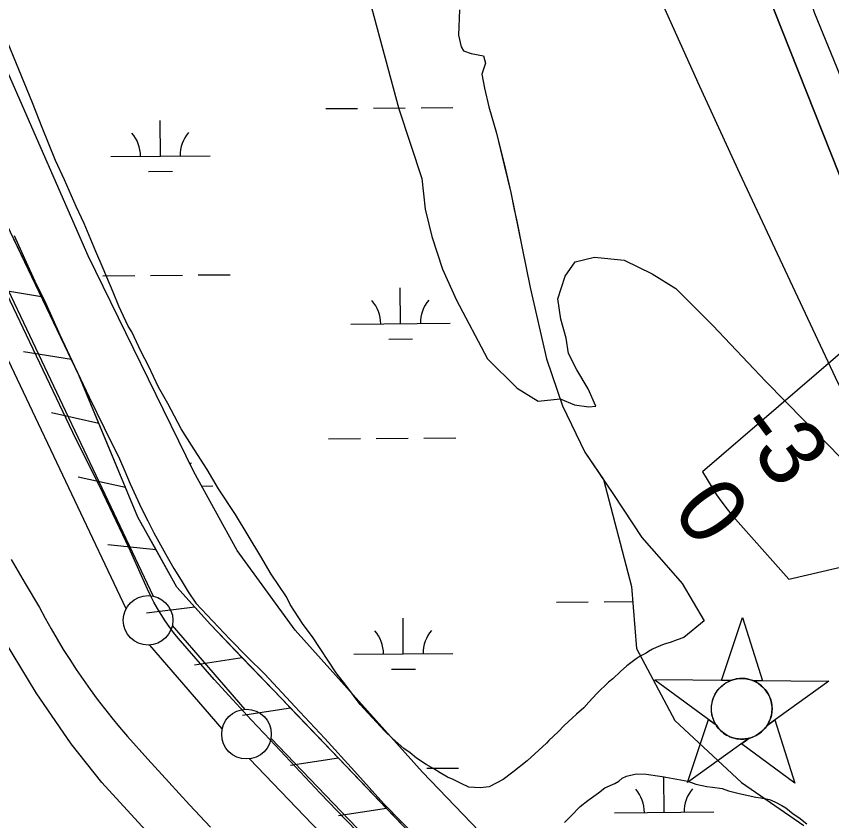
# Model space of a CAD drawing. Extents: x 3567028 to 3605064, y 510945 to 536587.
# Drawn here: x 3576780 to 3577602, y 528786 to 529596 of the extents above; entities that cross this region are included whole.
import ezdxf

# ---------------------------------------------------------------- set-up
doc = ezdxf.new("R2010")
doc.units = 0
for name, color, linetype in [('V-CHAN-NAID', 7, 'Continuous'), ('V-FLOD-BASE', 7, 'Continuous'), ('V-LEVE-TOET', 7, 'Continuous'), ('V-RIVR-EDGE', 7, 'Continuous'), ('V-RIVR-RANG', 7, 'Continuous'), ('V-ROAD-CNTR', 7, 'Continuous'), ('V-RRAP-FSHR', 7, 'Continuous'), ('V-SITE-VEGE', 7, 'Continuous'), ('V-SURV-LINE', 7, 'Continuous'), ('V-TOPO-DPTH', 7, 'Continuous'), ('V-TOPO-MINR', 7, 'Continuous'), ('V-TOPO-WATR', 7, 'Continuous'), ('V-WETL-SWMP', 7, 'Continuous')]:
    doc.layers.add(name, color=color, linetype=linetype)

msp = doc.modelspace()

# ---------------------------------------------------------------- linework, layer by layer
at = {"layer": 'V-CHAN-NAID'}
for points in [[(3577500.16, 528927.33), (3577490.57, 528927.4), (3577511.7, 528990.88), (3577531.92, 528927.1), (3577522.33, 528927.17), (3577520.76, 528927.75), (3577518.66, 528928.37), (3577516.62, 528928.82), (3577514.59, 528929.13), (3577513.42, 528929.24), (3577511.89, 528929.32), (3577510.16, 528929.32), (3577508.79, 528929.25), (3577506.89, 528929.05), (3577505.52, 528928.83), (3577503.74, 528928.45), (3577502.21, 528928.03), (3577501.18, 528927.7)], [(3577500.16, 528927.33), (3577423.67, 528927.87), (3577485.23, 528882.47), (3577484.12, 528884.38), (3577483.31, 528886.01), (3577482.48, 528887.98), (3577481.79, 528890.03), (3577481.42, 528891.35), (3577481.06, 528892.98), (3577480.82, 528894.42), (3577480.63, 528896.02), (3577480.52, 528897.76), (3577480.51, 528899.34), (3577480.62, 528901.41), (3577480.8, 528903.03), (3577481.19, 528905.23), (3577481.67, 528907.16), (3577482.27, 528909.04), (3577482.93, 528910.72), (3577483.66, 528912.31), (3577484.47, 528913.85), (3577485.53, 528915.58), (3577486.56, 528917.05), (3577487.56, 528918.32), (3577488.56, 528919.47), (3577489.87, 528920.81), (3577490.93, 528921.77), (3577492.64, 528923.17), (3577493.85, 528924.04), (3577495.54, 528925.11), (3577497.27, 528926.05), (3577498.72, 528926.74)], [(3577522.33, 528927.17), (3577598.83, 528926.63), (3577536.62, 528882.11), (3577537.53, 528883.6), (3577538.51, 528885.44), (3577539.23, 528887.03), (3577539.97, 528888.98), (3577540.51, 528890.77), (3577540.91, 528892.41), (3577541.27, 528894.42), (3577541.46, 528895.99), (3577541.58, 528898.2), (3577541.55, 528900.26), (3577541.36, 528902.48), (3577541.1, 528904.24), (3577540.6, 528906.47), (3577539.96, 528908.61), (3577539.21, 528910.59), (3577538.57, 528912.03), (3577537.56, 528913.95), (3577536.5, 528915.67), (3577535.28, 528917.37), (3577534.02, 528918.91), (3577532.75, 528920.28), (3577531.12, 528921.81), (3577529.38, 528923.22), (3577527.69, 528924.4), (3577525.81, 528925.53), (3577524.33, 528926.29)], [(3577518.59, 528869.2), (3577456.39, 528824.68), (3577477.52, 528888.16), (3577485.23, 528882.47), (3577485.87, 528881.51), (3577487.25, 528879.65), (3577488.46, 528878.23), (3577489.93, 528876.73), (3577491.32, 528875.48), (3577492.77, 528874.32), (3577494.18, 528873.34), (3577495.85, 528872.3), (3577497.57, 528871.39), (3577499.36, 528870.58), (3577500.8, 528870.02), (3577502.43, 528869.49), (3577504.66, 528868.93), (3577506.19, 528868.64), (3577508.21, 528868.38), (3577509.75, 528868.28), (3577511.61, 528868.26), (3577513.3, 528868.34), (3577515.01, 528868.51), (3577516.91, 528868.82)], [(3577536.62, 528882.11), (3577544.42, 528887.69), (3577564.64, 528823.91), (3577510.79, 528863.62), (3577518.59, 528869.2), (3577520.26, 528869.68), (3577521.87, 528870.24), (3577524.03, 528871.15), (3577525.76, 528872.03), (3577527.63, 528873.15), (3577529.37, 528874.36), (3577530.92, 528875.61), (3577532.21, 528876.77), (3577533.59, 528878.19), (3577534.79, 528879.6), (3577535.91, 528881.07)]]:
    msp.add_lwpolyline(points, close=True, dxfattribs=at)
msp.add_circle((3577511.04, 528898.79), 30.54, dxfattribs=at)
at = {"layer": 'V-FLOD-BASE'}
for points in [[(3576961.44, 528949.04), (3576943.3, 528969.89), (3576938.79, 528975.63), (3576934.46, 528981.52), (3576930.31, 528987.53), (3576926.34, 528993.66), (3576922.57, 528999.91), (3576918.98, 529006.28), (3576915.6, 529012.75), (3576912.41, 529019.32), (3576909.42, 529025.99), (3576906.64, 529032.74), (3576893.96, 529060.45), (3576881.02, 529088.05), (3576867.84, 529115.52), (3576854.41, 529142.88), (3576840.74, 529170.12), (3576767.67, 529323.95)], [(3577137.68, 528760.87), (3577112.07, 528787.34), (3577086.61, 528813.94), (3577061.28, 528840.68), (3577036.1, 528867.55), (3577017.13, 528887.64), (3576998.36, 528907.92), (3576979.79, 528928.39), (3576961.44, 528949.04)]]:
    msp.add_lwpolyline(points, dxfattribs=at)
at = {"layer": 'V-LEVE-TOET'}
for points in [[(3576778.23, 529375.42), (3576788.62, 529352.47), (3576799.24, 529329.63), (3576810.07, 529306.89), (3576824.42, 529275.41), (3576839.03, 529244.05), (3576853.88, 529212.8), (3576868.99, 529181.68)], [(3576868.99, 529181.68), (3576884.34, 529150.68), (3576889.61, 529137.99), (3576895.09, 529125.39), (3576900.78, 529112.88), (3576906.68, 529100.47), (3576912.78, 529088.16), (3576919.09, 529075.95), (3576925.6, 529063.85), (3576932.31, 529051.87), (3576939.22, 529039.99), (3576946.33, 529028.23), (3576953.63, 529016.59), (3576961.12, 529005.08), (3576978.3, 528986.98), (3576995.62, 528969.01), (3577013.08, 528951.18), (3577030.69, 528933.5), (3577060.97, 528901.21), (3577091.04, 528868.72), (3577120.91, 528836.05), (3577150.57, 528803.19), (3577186.73, 528766.25)], [(3576775.11, 529049.02), (3576789.36, 529024.83), (3576803.78, 529000.74)], [(3576803.78, 529000.74), (3576809.48, 528990.05), (3576815.37, 528979.46), (3576821.45, 528968.99), (3576827.73, 528958.62), (3576834.19, 528948.37), (3576840.84, 528938.24), (3576847.68, 528928.24), (3576854.69, 528918.36), (3576861.89, 528908.61), (3576869.26, 528898.99), (3576876.8, 528889.51), (3576884.52, 528880.17), (3576892.41, 528870.97), (3576913.06, 528847.88), (3576933.88, 528824.93), (3576954.83, 528802.1), (3576975.94, 528779.42)]]:
    msp.add_lwpolyline(points, dxfattribs=at)
at = {"layer": 'V-RIVR-EDGE'}
msp.add_lwpolyline([(3577138.18, 529605.22), (3577165.54, 529503.1), (3577188.78, 529432.8), (3577192.3, 529402.18), (3577198.84, 529374.55), (3577209.56, 529341.5), (3577223.89, 529310.25), (3577254.96, 529251.34), (3577284.91, 529221.85), (3577305.89, 529208.59), (3577328.1, 529210.94), (3577342.5, 529204.9), (3577356.9, 529203.06), (3577364.11, 529203.64), (3577356.34, 529221.07), (3577344.99, 529240.31), (3577336.62, 529256.54), (3577334.26, 529272.16), (3577328.9, 529291.38), (3577325.95, 529311.8), (3577333.21, 529334.59), (3577343.45, 529348.97), (3577362.68, 529353.73), (3577392.68, 529350.65), (3577420.87, 529336.78), (3577444.84, 529322.31), (3577481.97, 529285), (3577535.26, 529228.43), (3577613.71, 529149)], dxfattribs=at)
at = {"layer": 'V-ROAD-CNTR'}
msp.add_lwpolyline([(3577552.99, 527864.42), (3577527.73, 527919.3), (3577494.52, 528002.27), (3577456.57, 528115.99), (3577421.53, 528205.97), (3577381.73, 528275.07), (3577332.89, 528338.78), (3577265.18, 528410.8), (3577102.17, 528582.39), (3576947.57, 528736.18), (3576866.48, 528824.47), (3576835.82, 528863.45), (3576800.32, 528914.99), (3576753.69, 528991.34)], dxfattribs=at)
at = {"layer": 'V-RRAP-FSHR'}
for p, q in [((3576805.76, 529313.61), (3576757.58, 529321.6)), ((3576835.99, 529250.48), (3576787.82, 529258.47)), ((3576863.66, 529186.2), (3576815.98, 529196.74)), ((3576890.5, 529121.55), (3576842.81, 529132.08)), ((3576921.21, 529058.78), (3576872.65, 529063.83)), ((3576960.16, 529001.12), (3576911.68, 528995.26)), ((3577008.04, 528950.07), (3576959.78, 528942.59)), ((3577056.49, 528899.55), (3577008.24, 528892.07)), ((3577104.88, 528848.97), (3577056.62, 528841.55)), ((3577153.28, 528798.4), (3577105.02, 528790.97))]:
    msp.add_line(p, q, dxfattribs=at)
for points in [[(3577976.28, 527797.86), (3577818.9, 527885.59), (3577745.05, 527929.37), (3577720.71, 527954.33), (3577680.9, 528050.13), (3577627.17, 528210.33), (3577602.02, 528281.64), (3577573.84, 528335.02), (3577546.58, 528384.9), (3577504.6, 528439), (3577415.31, 528526.03), (3577251.13, 528696.15), (3577047.76, 528908.66), (3576975.91, 528983.56), (3576942.03, 529021.33), (3576902.8, 529091.9), (3576843.4, 529235.01), (3576767.08, 529394.37)], [(3576805.76, 529313.61), (3576775.52, 529376.75)], [(3576835.99, 529250.48), (3576805.76, 529313.62)], [(3576863.66, 529186.2), (3576843.4, 529235.01), (3576835.99, 529250.48)], [(3576890.5, 529121.55), (3576863.66, 529186.2)], [(3576921.21, 529058.78), (3576902.8, 529091.9), (3576890.49, 529121.55)], [(3576960.16, 529001.12), (3576942.03, 529021.33), (3576921.21, 529058.78)], [(3577008.04, 528950.07), (3576975.91, 528983.56), (3576960.16, 529001.12)], [(3577056.48, 528899.54), (3577047.76, 528908.66), (3577008.04, 528950.07)], [(3577153.28, 528798.4), (3577104.88, 528848.97), (3577056.48, 528899.54)], [(3577201.68, 528747.82), (3577153.28, 528798.4)]]:
    msp.add_lwpolyline(points, dxfattribs=at)
at = {"layer": 'V-SITE-VEGE'}
for p, q in [((3577226.91, 529602.84), (3577225.93, 529577.4)), ((3576796.87, 529509.01), (3576769.31, 529576.46)), ((3577225.93, 529577.4), (3577228.44, 529565.43)), ((3577228.44, 529565.43), (3577230.94, 529561.44)), ((3577230.94, 529561.44), (3577238.43, 529558.95)), ((3577238.43, 529558.95), (3577250.9, 529556.46)), ((3577250.9, 529556.46), (3577252.9, 529548.98)), ((3577252.9, 529548.98), (3577249.42, 529538.01)), ((3577249.42, 529538.01), (3577251.93, 529524.04)), ((3577251.93, 529524.04), (3577256.43, 529505.09)), ((3576806.42, 529484.38), (3576796.87, 529509.01)), ((3577256.43, 529505.09), (3577263.94, 529478.65)), ((3576819.91, 529450.95), (3576806.42, 529484.38)), ((3577263.94, 529478.65), (3577271.95, 529446.23)), ((3576828.96, 529431.58), (3576819.91, 529450.95)), ((3577271.95, 529446.23), (3577278.46, 529418.8)), ((3576840.8, 529404.58), (3576828.96, 529431.58)), ((3577278.46, 529418.8), (3577281.97, 529401.84)), ((3576848.71, 529387.56), (3576840.8, 529404.58)), ((3577281.97, 529401.84), (3577284.48, 529389.87)), ((3576860.53, 529359.4), (3576848.71, 529387.56)), ((3577284.48, 529389.87), (3577289.99, 529362.93)), ((3577289.99, 529362.93), (3577298.01, 529323.03)), ((3576867.86, 529342.39), (3576860.53, 529359.4)), ((3576877.99, 529318.33), (3576867.86, 529342.39)), ((3577298.01, 529323.03), (3577314.54, 529251.2)), ((3576883.61, 529304.25), (3576877.99, 529318.33)), ((3576893.23, 529284.29), (3576883.61, 529304.25)), ((3576896.64, 529278.41), (3576893.23, 529284.29)), ((3576906.25, 529258.45), (3576896.64, 529278.41)), ((3576913.62, 529244.34), (3576906.25, 529258.45)), ((3577314.54, 529251.2), (3577330.55, 529203.83)), ((3576923.79, 529222.62), (3576913.62, 529244.34)), ((3576932.88, 529206.16), (3576923.79, 529222.62)), ((3576946.5, 529180.89), (3576932.88, 529206.16)), ((3577330.55, 529203.83), (3577353.04, 529157.45)), ((3576956.75, 529164.42), (3576946.5, 529180.89)), ((3576972.7, 529139.7), (3576956.75, 529164.42)), ((3577353.04, 529157.45), (3577382.01, 529114.57)), ((3576984.07, 529120.29), (3576972.7, 529139.7)), ((3577001.18, 529094.38), (3576984.07, 529120.29)), ((3577382.01, 529114.57), (3577410.49, 529071.19)), ((3577026.79, 529052.03), (3577001.18, 529094.38)), ((3577410.49, 529071.19), (3577437.46, 529040.79)), ((3577037.02, 529034.38), (3577026.79, 529052.03)), ((3577052.42, 529011.42), (3577037.02, 529034.38)), ((3577437.46, 529040.79), (3577450.94, 529024.83)), ((3577450.94, 529024.83), (3577473.34, 528987.31)), ((3577056.38, 529003.78), (3577052.42, 529011.42)), ((3577069.5, 528983.77), (3577056.38, 529003.78)), ((3577078.64, 528971.39), (3577069.5, 528983.77)), ((3577473.34, 528987.31), (3577452.91, 528970.49)), ((3577102.58, 528934.88), (3577078.64, 528971.39)), ((3577445.88, 528968.27), (3577438.84, 528965.46)), ((3577452.91, 528970.49), (3577445.88, 528968.27)), ((3577424.77, 528960.42), (3577421.25, 528958.72)), ((3577432.99, 528963.79), (3577424.77, 528960.42)), ((3577438.84, 528965.46), (3577432.99, 528963.79)), ((3577408.91, 528951.91), (3577404.78, 528949.05)), ((3577414.78, 528954.74), (3577408.91, 528951.91)), ((3577417.14, 528956.45), (3577414.78, 528954.74)), ((3577421.25, 528958.72), (3577417.14, 528956.45)), ((3577399.48, 528945.05), (3577395.35, 528942.2)), ((3577404.78, 528949.05), (3577399.48, 528945.05)), ((3577112.31, 528922.5), (3577102.58, 528934.88)), ((3577388.86, 528936.47), (3577381.17, 528929)), ((3577395.35, 528942.2), (3577388.86, 528936.47)), ((3577381.17, 528929), (3577377.03, 528925.56)), ((3577126.6, 528903.05), (3577112.31, 528922.5)), ((3577377.03, 528925.56), (3577365.2, 528914.08)), ((3577365.2, 528914.08), (3577356.91, 528905.46)), ((3577151.27, 528876.45), (3577126.6, 528903.05)), ((3577356.91, 528905.46), (3577352.17, 528899.7)), ((3577344.49, 528893.4), (3577340.35, 528889.38)), ((3577352.17, 528899.7), (3577344.49, 528893.4)), ((3577340.35, 528889.38), (3577332.08, 528881.92)), ((3577332.08, 528881.92), (3577326.16, 528875.6)), ((3577159.32, 528868.75), (3577151.27, 528876.45)), ((3577170.83, 528858.67), (3577159.32, 528868.75)), ((3577326.16, 528875.6), (3577316.7, 528866.99)), ((3577314.33, 528864.12), (3577294.82, 528846.33)), ((3577316.7, 528866.99), (3577314.33, 528864.12)), ((3577177.18, 528854.49), (3577170.83, 528858.67)), ((3577183.51, 528849.15), (3577177.18, 528854.49)), ((3577193.33, 528842.59), (3577183.51, 528849.15)), ((3577294.82, 528846.33), (3577280.66, 528834.88)), ((3577200.84, 528838.4), (3577193.33, 528842.59)), ((3577207.19, 528834.22), (3577200.84, 528838.4)), ((3577214.71, 528830.03), (3577207.19, 528834.22)), ((3577220.5, 528827.61), (3577214.71, 528830.03)), ((3577228.6, 528823.41), (3577220.5, 528827.61)), ((3577280.66, 528834.88), (3577270.64, 528827.45)), ((3577236.13, 528819.8), (3577228.6, 528823.41)), ((3577247.78, 528819.05), (3577236.13, 528819.8)), ((3577256.54, 528820.08), (3577247.78, 528819.05)), ((3577270.64, 528827.45), (3577256.54, 528820.08))]:
    msp.add_line(p, q, dxfattribs=at)
msp.add_lwpolyline([(3577332.42, 528784.16), (3577338.34, 528789.9), (3577348.41, 528800.24), (3577356.08, 528806.54), (3577366.68, 528813.97), (3577373.17, 528819.11), (3577383.15, 528823.63), (3577387.26, 528825.9), (3577390.8, 528828.77), (3577394.92, 528831.04), (3577404.86, 528833.22), (3577414.77, 528833.07), (3577431.06, 528830.5), (3577456.64, 528826.04), (3577464.76, 528823), (3577475.8, 528820.51), (3577481.62, 528819.84), (3577491.51, 528818.53), (3577497.89, 528816.1), (3577508.34, 528813.61), (3577525.19, 528809.86), (3577530.43, 528809.2), (3577539.15, 528807.32), (3577544.36, 528804.91), (3577551.3, 528801.31), (3577555.35, 528798.92), (3577562.84, 528792.98), (3577568.62, 528789.4), (3577576.68, 528782.86)], dxfattribs=at)
at = {"layer": 'V-SURV-LINE'}
for points in [[(3576644.16, 529589.8), (3576918.1, 529012.37)], [(3576891, 528999.51), (3576617.06, 529576.94)], [(3576937.52, 528982.6), (3577010.54, 528898.16)], [(3576987.85, 528878.53), (3576914.83, 528962.97)], [(3577036.92, 528869.2), (3577447.13, 528441.52)], [(3577425.47, 528420.76), (3577015.26, 528848.44)]]:
    msp.add_lwpolyline(points, dxfattribs=at)
for centre in [(3576913.11, 528987.89), (3577012.26, 528873.24)]:
    msp.add_circle(centre, 25, dxfattribs=at)
at = {"layer": 'V-TOPO-DPTH'}
for points in [[(3578789.67, 527969.73), (3578766.85, 527993.04), (3578744.28, 528016.57), (3578722.07, 528040.44), (3578700.1, 528064.54), (3577990.81, 528854.53), (3577935.94, 528917.66), (3577882.47, 528981.93), (3577831.1, 529047.88), (3577781.13, 529114.96), (3577710.69, 529212.78), (3577697.76, 529232.22), (3577685.83, 529252.21), (3577675.42, 529273.03), (3577666.01, 529294.39), (3577209.2, 530445.76)], [(3577662.93, 529302.15), (3577471.7, 529137.55), (3577480.95, 529122), (3577485.79, 529114.37), (3577490.9, 529106.95), (3577496.42, 529099.83), (3577502.22, 529092.91), (3577558.53, 529029.5), (3577802.59, 529086.16)]]:
    msp.add_lwpolyline(points, dxfattribs=at)
at = {"layer": 'V-TOPO-MINR'}
for points in [[(3577244.73, 530624.43), (3577584.51, 529599.39), (3577606.36, 529545.41), (3577628.31, 529491.48), (3577650.42, 529437.61), (3577672.64, 529383.78), (3577715.5, 529280.36), (3577716.44, 529278.32), (3577718.68, 529274.45), (3577719.98, 529272.62), (3577947.55, 528977.13), (3578064.4, 528829.01), (3578183.5, 528682.76), (3578305.96, 528539.32), (3578430.68, 528397.76), (3578730.84, 528064.94), (3578744.96, 528049.54), (3578759.25, 528034.31), (3578773.79, 528019.32), (3578788.51, 528004.5)], [(3577209.2, 530445.76), (3577666.01, 529294.39), (3577675.42, 529273.03), (3577685.83, 529252.21), (3577697.76, 529232.22), (3577710.69, 529212.78), (3577781.13, 529114.96), (3577831.1, 529047.88), (3577882.47, 528981.93), (3577935.94, 528917.66), (3577990.81, 528854.53), (3578700.1, 528064.54), (3578722.07, 528040.44), (3578744.28, 528016.57), (3578766.85, 527993.04), (3578789.67, 527969.73)], [(3577278.84, 529970.3), (3577352.88, 529791.78), (3577390.5, 529702.79), (3577428.92, 529614.15), (3577468.54, 529526.04), (3577508.96, 529438.28), (3577607.91, 529227.23), (3577614.11, 529215.44), (3577620.98, 529204.1), (3577628.86, 529193.43), (3577637.41, 529183.22), (3578305.9, 528455.22)]]:
    msp.add_lwpolyline(points, dxfattribs=at)
at = {"layer": 'V-TOPO-WATR'}
msp.add_lwpolyline([(3577471.7, 529137.55), (3577480.95, 529122), (3577485.79, 529114.37), (3577490.9, 529106.95), (3577496.42, 529099.83), (3577502.22, 529092.91), (3577558.53, 529029.5)], dxfattribs=at)
at = {"layer": 'V-WETL-SWMP'}
for p, q in [((3577226.92, 529602.84), (3577225.95, 529577.4)), ((3577225.95, 529577.4), (3577228.45, 529565.43)), ((3577228.45, 529565.43), (3577230.95, 529561.44)), ((3577230.95, 529561.44), (3577238.44, 529558.95)), ((3577238.44, 529558.95), (3577250.91, 529556.47)), ((3577250.91, 529556.47), (3577252.91, 529548.99)), ((3577252.91, 529548.99), (3577249.43, 529538.01)), ((3576852.85, 529355.18), (3576772.46, 529538.34)), ((3577249.43, 529538.01), (3577251.94, 529524.04)), ((3577251.94, 529524.04), (3577256.45, 529505.09)), ((3577092.17, 529503.35), (3577124.17, 529503.62)), ((3577140.17, 529503.76), (3577172.17, 529504.03)), ((3577188.17, 529504.16), (3577220.17, 529504.43)), ((3577256.45, 529505.09), (3577263.95, 529478.65)), ((3576925.51, 529455.52), (3576925.2, 529491.52)), ((3577263.95, 529478.65), (3577271.97, 529446.23)), ((3576875.51, 529455.09), (3576975.51, 529455.94)), ((3577271.97, 529446.23), (3577278.48, 529418.8)), ((3576913.64, 529439.98), (3576937.64, 529440.19)), ((3577278.48, 529418.8), (3577290, 529362.93)), ((3577290, 529362.93), (3577298.02, 529323.03)), ((3576959.3, 529137.36), (3576852.85, 529355.18)), ((3576867.68, 529334.95), (3576899.68, 529335.22)), ((3576915.68, 529335.36), (3576947.68, 529335.63)), ((3576963.68, 529335.76), (3576995.67, 529336.03)), ((3577167.41, 529286.74), (3577167.11, 529322.74)), ((3577298.02, 529323.03), (3577314.55, 529251.21)), ((3577117.41, 529286.32), (3577217.41, 529287.16)), ((3577155.54, 529271.21), (3577179.54, 529271.41)), ((3577314.55, 529251.21), (3577330.56, 529203.83)), ((3577330.56, 529203.83), (3577353.05, 529157.45)), ((3577094.98, 529170.69), (3577126.98, 529170.96)), ((3577142.98, 529171.1), (3577174.98, 529171.37)), ((3577190.98, 529171.5), (3577222.97, 529171.77)), ((3577353.05, 529157.45), (3577371.79, 529129.72)), ((3577002.74, 529058.26), (3576959.3, 529137.36)), ((3576967.09, 529123.18), (3576978.31, 529123.28)), ((3577371.79, 529129.72), (3577400.19, 529022.01)), ((3577061.36, 528978.08), (3577002.74, 529058.26)), ((3577400.19, 529022.01), (3577405, 528959.39)), ((3577324.37, 529006.12), (3577356.37, 529006.39)), ((3577372.37, 529006.52), (3577401.36, 529006.77)), ((3577170.22, 528954.08), (3577169.91, 528990.07)), ((3577189.42, 528835.09), (3577061.36, 528978.08)), ((3577405, 528959.39), (3577443.54, 528887.13)), ((3577120.22, 528953.65), (3577220.22, 528954.5)), ((3577158.35, 528938.54), (3577182.35, 528938.75)), ((3577443.54, 528887.13), (3577510.98, 528824.51)), ((3577193.78, 528838.84), (3577225.78, 528839.11)), ((3577315.31, 528704.02), (3577189.42, 528835.09)), ((3577433.01, 528794.42), (3577432.7, 528830.42)), ((3577510.98, 528824.51), (3577573.59, 528781.16)), ((3577383.01, 528794), (3577483.01, 528794.85))]:
    msp.add_line(p, q, dxfattribs=at)
for centre, start, end in [((3576870.26, 529455.53), 359.71152, 41.25518), ((3576980.74, 529456.46), 139.71153, 181.25519), ((3577112.17, 529286.75), 359.71152, 41.25518), ((3577222.65, 529287.68), 139.71153, 181.25519), ((3576983.55, 529123.79), 139.71153, 142.73689), ((3577114.97, 528954.08), 359.71152, 41.25518), ((3577225.45, 528955.02), 139.71153, 181.25519), ((3577377.76, 528794.43), 359.71152, 41.25518), ((3577488.24, 528795.37), 139.71153, 181.25519)]:
    msp.add_arc(centre, 35.25, start, end, dxfattribs=at)

# ---------------------------------------------------------------- texts
at = {"layer": 'V-RIVR-RANG'}
for s, p in [('-3', (3577502.46, 529181.25)), ('0', (3577439.52, 529098.3))]:
    msp.add_text(s, height=67, rotation=306.63833, dxfattribs=at).set_placement(p)

doc.saveas('drawing.dxf')
